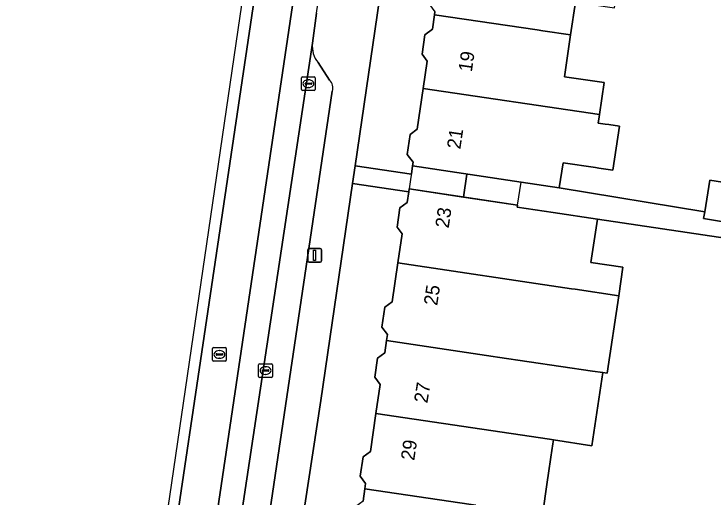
# Model space of a CAD drawing. Extents: x 162250 to 162661, y 380743 to 381606.
# Drawn here: x 162321.1 to 162372.1, y 381456.7 to 381491.9 of the extents above; entities that cross this region are included whole.
import ezdxf

# ---------------------------------------------------------------- set-up
doc = ezdxf.new("R2010")
doc.units = 0
for name, color, linetype in [('IMGEO_Erf', 7, 'Continuous'), ('IMGEO_Kolk', 7, 'Continuous'), ('IMGEO_Lichtmast', 7, 'Continuous'), ('IMGEO_Pand', 7, 'Continuous'), ('IMGEO_Pand_nummerreeks', 7, 'Continuous'), ('IMGEO_Pand_overbouw', 7, 'Continuous'), ('IMGEO_Parkeervlak_open', 7, 'Continuous'), ('IMGEO_Rijbaan_lokaal_gesloten', 7, 'Continuous'), ('IMGEO_Rijbaan_lokaal_open', 7, 'Continuous'), ('IMGEO_Rioolput', 7, 'Continuous'), ('IMGEO_Voetpad_open', 7, 'Continuous')]:
    doc.layers.add(name, color=color, linetype=linetype)

msp = doc.modelspace()

# ---------------------------------------------------------------- linework, layer by layer
at = {"layer": 'IMGEO_Erf'}
for points in [[(162350.479, 381511.856), (162345.951, 381480.835), (162350.053, 381480.236), (162350.14, 381480.824), (162350.181, 381481.098), (162349.756, 381481.671), (162349.971, 381483.126), (162350.479, 381483.503), (162350.917, 381486.472), (162351.212, 381488.47), (162350.831, 381488.985), (162351.039, 381490.395), (162351.588, 381490.803), (162351.745, 381491.861), (162351.775, 381492.066)], [(162362.026, 381492.776), (162361.675, 381490.4), (162361.223, 381487.338), (162364.119, 381486.91), (162363.774, 381484.579), (162363.749, 381484.41), (162363.682, 381483.956), (162364.196, 381483.88), (162364.47, 381483.84), (162365.232, 381483.727), (162364.759, 381480.521), (162363.723, 381480.674), (162363.485, 381480.709), (162361.12, 381481.058), (162360.85, 381479.23), (162371.463, 381477.475), (162371.846, 381479.794), (162373.535, 381479.514)], [(162346.527, 381456.37), (162346.659, 381457.264), (162346.715, 381457.644), (162346.317, 381458.18), (162346.526, 381459.596), (162347.063, 381459.995), (162347.473, 381462.769), (162347.784, 381464.873), (162347.385, 381465.411), (162347.591, 381466.808), (162348.108, 381467.191), (162348.239, 381468.079), (162348.304, 381468.521), (162347.901, 381469.063), (162348.116, 381470.521), (162348.649, 381470.917), (162349.066, 381473.745), (162349.379, 381475.863), (162349.009, 381476.362), (162349.217, 381477.766), (162349.747, 381478.16), (162349.862, 381478.942), (162345.762, 381479.541), (162343.449, 381463.697), (162339.996, 381441.104)], [(162380.817, 381474.394), (162363.627, 381476.946), (162363.159, 381473.777), (162365.493, 381473.432), (162365.186, 381471.356), (162364.349, 381465.692), (162364.015, 381465.741), (162363.235, 381460.401), (162360.43, 381460.845), (162360.387, 381460.555), (162360.241, 381459.568), (162360.071, 381458.414), (162359.973, 381457.75), (162359.618, 381455.343)]]:
    msp.add_lwpolyline(points, dxfattribs=at)
at = {"layer": 'IMGEO_Kolk'}
for p, q in [((162342.039, 381486.404), (162342.039, 381487.256)), ((162342.114, 381487.33), (162342.966, 381487.33)), ((162342.527, 381487.11), (162342.552, 381487.11)), ((162343.04, 381487.256), (162343.04, 381486.404)), ((162342.298, 381486.824), (162342.298, 381486.836)), ((162342.736, 381486.787), (162342.338, 381486.787)), ((162342.341, 381486.873), (162342.739, 381486.873)), ((162342.782, 381486.836), (162342.782, 381486.824)), ((162342.966, 381486.33), (162342.114, 381486.33)), ((162342.55, 381486.55), (162342.525, 381486.55)), ((162338.91, 381465.466), (162338.91, 381466.318)), ((162338.985, 381466.392), (162339.837, 381466.392)), ((162339.398, 381466.172), (162339.423, 381466.172)), ((162339.911, 381466.318), (162339.911, 381465.466)), ((162339.169, 381465.886), (162339.169, 381465.898)), ((162339.607, 381465.849), (162339.209, 381465.849)), ((162339.212, 381465.935), (162339.61, 381465.935)), ((162339.421, 381465.612), (162339.396, 381465.612)), ((162339.653, 381465.898), (162339.653, 381465.886)), ((162339.837, 381465.392), (162338.985, 381465.392))]:
    msp.add_line(p, q, dxfattribs=at)
for points in [[(162342.039, 381486.404), (162342.039, 381487.256)], [(162342.114, 381487.33), (162342.966, 381487.33)], [(162343.04, 381487.256), (162343.04, 381486.404)], [(162342.966, 381486.33), (162342.114, 381486.33)], [(162338.91, 381465.466), (162338.91, 381466.318)], [(162338.985, 381466.392), (162339.837, 381466.392)], [(162339.911, 381466.318), (162339.911, 381465.466)], [(162339.837, 381465.392), (162338.985, 381465.392)]]:
    msp.add_lwpolyline(points, dxfattribs=at)
for centre, radius, start, end in [((162342.116, 381487.254), 0.0765, 91.552, 178.448), ((162342.116, 381487.254), 0.0765, 91.552, 178.448), ((162342.964, 381487.254), 0.0765, 1.552, 88.448), ((162342.964, 381487.254), 0.0765, 1.552, 88.448), ((162342.338, 381486.833), 0.0403, 85.8775, 175.7526), ((162342.335, 381486.823), 0.0366, 178.938, 274.7102), ((162342.739, 381486.83), 0.043, 264.8664, 352.4533), ((162342.743, 381486.835), 0.0386, 1.7309, 96.639), ((162342.116, 381486.406), 0.0765, 181.552, 268.448), ((162342.116, 381486.406), 0.0765, 181.552, 268.448), ((162342.964, 381486.406), 0.0765, 271.552, 358.448), ((162342.964, 381486.406), 0.0765, 271.552, 358.448), ((162338.987, 381466.316), 0.0765, 91.552, 178.448), ((162338.987, 381466.316), 0.0765, 91.552, 178.448), ((162339.835, 381466.316), 0.0765, 1.552, 88.448), ((162339.835, 381466.316), 0.0765, 1.552, 88.448), ((162339.209, 381465.895), 0.0403, 85.8775, 175.7526), ((162339.206, 381465.885), 0.0366, 178.938, 274.7102), ((162339.61, 381465.892), 0.043, 264.8664, 352.4533), ((162339.614, 381465.897), 0.0386, 1.7309, 96.639), ((162338.987, 381465.468), 0.0765, 181.552, 268.448), ((162338.987, 381465.468), 0.0765, 181.552, 268.448), ((162339.835, 381465.468), 0.0765, 271.552, 358.448), ((162339.835, 381465.468), 0.0765, 271.552, 358.448)]:
    msp.add_arc(centre, radius, start, end, dxfattribs=at)
for centre, major_axis, ratio, start_param, end_param in [((162342.526, 381486.83), (-0.387, 0.002), 0.722429, 4.712389, 7.853982), ((162342.551, 381486.83), (-0.39, 0.002), 0.717154, 1.570796, 4.712389), ((162339.397, 381465.892), (-0.387, 0.002), 0.722429, 4.712389, 7.853982), ((162339.422, 381465.892), (-0.39, 0.002), 0.717154, 1.570796, 4.712389)]:
    msp.add_ellipse(centre, major_axis=major_axis, ratio=ratio, start_param=start_param, end_param=end_param, dxfattribs=at)
at = {"layer": 'IMGEO_Lichtmast'}
for p, q in [((162342.5, 381473.901), (162342.5, 381474.701)), ((162342.5, 381474.701), (162342.5, 381473.901)), ((162342.6, 381474.801), (162343.39, 381474.801)), ((162343.39, 381474.801), (162342.6, 381474.801)), ((162343.49, 381474.701), (162343.49, 381473.901)), ((162343.49, 381473.901), (162343.49, 381474.701)), ((162343.39, 381473.801), (162342.6, 381473.801)), ((162342.6, 381473.801), (162343.39, 381473.801))]:
    msp.add_line(p, q, dxfattribs=at)
msp.add_lwpolyline([(162342.92, 381474.676), (162343.07, 381474.676), (162343.07, 381473.926), (162342.92, 381473.926), (162342.92, 381474.676)], dxfattribs=at)
for centre, start, end in [((162342.6, 381474.701), 90, 180), ((162342.6, 381474.701), 90, 180), ((162343.39, 381474.701), 0, 90), ((162343.39, 381474.701), 360, 90), ((162342.6, 381473.901), 180, 270), ((162342.6, 381473.901), 180, 270), ((162343.39, 381473.901), 270, 0), ((162343.39, 381473.901), 270, 0)]:
    msp.add_arc(centre, 0.1, start, end, dxfattribs=at)
at = {"layer": 'IMGEO_Pand'}
for points in [[(162365.359, 381495.448), (162352.58, 381497.329), (162352.15, 381494.418), (162351.578, 381493.993), (162351.373, 381492.607), (162351.775, 381492.066), (162351.745, 381491.861), (162359.234, 381490.759), (162359.656, 381490.697), (162361.675, 381490.4), (162362.026, 381492.776), (162364.878, 381492.354), (162365.285, 381495.112)], [(162361.675, 381490.4), (162359.656, 381490.697), (162359.234, 381490.759), (162351.745, 381491.861), (162351.588, 381490.803), (162351.039, 381490.395), (162350.831, 381488.985), (162351.212, 381488.47), (162350.917, 381486.472), (162363.774, 381484.579), (162364.119, 381486.91), (162361.223, 381487.338)], [(162363.774, 381484.579), (162350.917, 381486.472), (162350.479, 381483.503), (162349.971, 381483.126), (162349.756, 381481.671), (162350.181, 381481.098), (162350.14, 381480.824), (162358.059, 381479.643), (162360.85, 381479.23), (162361.12, 381481.058), (162363.485, 381480.709), (162363.723, 381480.674), (162364.759, 381480.521), (162365.232, 381483.727), (162364.47, 381483.84), (162364.196, 381483.88), (162363.682, 381483.956), (162363.749, 381484.41)], [(162380.661, 381482.027), (162380.272, 381482.086), (162374.071, 381483.031), (162373.535, 381479.514), (162371.846, 381479.794), (162371.463, 381477.475), (162371.382, 381476.988), (162383.287, 381475.019)], [(162363.627, 381476.946), (162360.4, 381477.422), (162357.786, 381477.808), (162357.81, 381477.969), (162349.892, 381479.144), (162349.862, 381478.942), (162349.747, 381478.16), (162349.217, 381477.766), (162349.009, 381476.362), (162349.379, 381475.863), (162349.066, 381473.745), (162361.75, 381471.865), (162362.007, 381471.825), (162365.186, 381471.356), (162365.493, 381473.432), (162363.159, 381473.777)], [(162365.186, 381471.356), (162362.007, 381471.825), (162361.75, 381471.865), (162349.066, 381473.745), (162348.649, 381470.917), (162348.116, 381470.521), (162347.901, 381469.063), (162348.304, 381468.521), (162348.239, 381468.079), (162356.028, 381466.925), (162356.35, 381466.875), (162363.273, 381465.851), (162364.015, 381465.741), (162364.349, 381465.692)], [(162364.015, 381465.741), (162363.273, 381465.851), (162356.35, 381466.875), (162356.028, 381466.925), (162348.239, 381468.079), (162348.108, 381467.191), (162347.591, 381466.808), (162347.385, 381465.411), (162347.784, 381464.873), (162347.473, 381462.769), (162360.125, 381460.893), (162360.43, 381460.845), (162363.235, 381460.401)], [(162360.43, 381460.845), (162360.125, 381460.893), (162347.473, 381462.769), (162347.063, 381459.995), (162346.526, 381459.596), (162346.317, 381458.18), (162346.715, 381457.644), (162346.659, 381457.264), (162354.425, 381456.113), (162354.764, 381456.059), (162359.618, 381455.343), (162359.973, 381457.75), (162360.071, 381458.414), (162360.241, 381459.568), (162360.387, 381460.555)], [(162354.764, 381456.059), (162354.425, 381456.113), (162346.659, 381457.264), (162346.527, 381456.37), (162345.995, 381455.975), (162345.79, 381454.589), (162346.187, 381454.053), (162345.843, 381451.723), (162358.486, 381449.849), (162358.586, 381449.833), (162358.979, 381452.485), (162354.337, 381453.17)]]:
    msp.add_lwpolyline(points, close=True, dxfattribs=at)
at = {"layer": 'IMGEO_Pand_overbouw'}
for points in [[(162354.103, 381480.233), (162350.14, 381480.824), (162349.892, 381479.144), (162353.853, 381478.556)], [(162358.059, 381479.643), (162354.103, 381480.233), (162353.853, 381478.556), (162357.81, 381477.969)]]:
    msp.add_lwpolyline(points, close=True, dxfattribs=at)
at = {"layer": 'IMGEO_Parkeervlak_open'}
for points in [[(162342.842, 381489.774), (162335.989, 381444.267)], [(162344.087, 381487.082), (162343.252, 381488.365)], [(162338.423, 381446.747), (162344.286, 381486.281)]]:
    msp.add_lwpolyline(points, dxfattribs=at)
for centre, radius, start, end in [((162344.616, 381489.526), 1.792, 172.0475, 220.401), ((162343.604, 381486.537), 0.728, 339.4414, 48.4627)]:
    msp.add_arc(centre, radius, start, end, dxfattribs=at)
at = {"layer": 'IMGEO_Rijbaan_lokaal_gesloten'}
for points in [[(162321.057, 381379.295), (162321.057, 381379.295), (162321.673, 381379.215), (162345.986, 381542.729), (162344.886, 381542.888), (162337.941, 381494.596)], [(162342.842, 381489.774), (162343.13, 381491.968), (162349.998, 381538.218), (162350.562, 381542.047), (162348.846, 381542.303), (162344.03, 381510.414), (162324.497, 381378.848), (162326.277, 381378.617), (162326.988, 381383.502), (162328.79, 381395.572), (162328.878, 381396.23), (162335.68, 381441.768), (162335.989, 381444.267)]]:
    msp.add_lwpolyline(points, close=True, dxfattribs=at)
at = {"layer": 'IMGEO_Rijbaan_lokaal_open'}
msp.add_lwpolyline([(162321.673, 381379.215), (162324.497, 381378.848), (162344.03, 381510.414), (162348.846, 381542.303), (162345.986, 381542.729)], close=True, dxfattribs=at)
at = {"layer": 'IMGEO_Rioolput'}
for p, q in [((162335.549, 381466.642), (162335.549, 381467.494)), ((162335.624, 381467.568), (162336.476, 381467.568)), ((162336.037, 381467.348), (162336.062, 381467.348)), ((162336.55, 381467.494), (162336.55, 381466.642)), ((162335.808, 381467.062), (162335.808, 381467.074)), ((162336.246, 381467.025), (162335.848, 381467.025)), ((162335.851, 381467.111), (162336.249, 381467.111)), ((162336.06, 381466.788), (162336.035, 381466.788)), ((162336.292, 381467.074), (162336.292, 381467.062)), ((162336.476, 381466.568), (162335.624, 381466.568))]:
    msp.add_line(p, q, dxfattribs=at)
for points in [[(162335.549, 381466.642), (162335.549, 381467.494)], [(162335.624, 381467.568), (162336.476, 381467.568)], [(162336.55, 381467.494), (162336.55, 381466.642)], [(162336.476, 381466.568), (162335.624, 381466.568)]]:
    msp.add_lwpolyline(points, dxfattribs=at)
for centre, radius, start, end in [((162335.626, 381467.492), 0.0765, 91.552, 178.448), ((162335.626, 381467.492), 0.0765, 91.552, 178.448), ((162336.474, 381467.492), 0.0765, 1.552, 88.448), ((162336.474, 381467.492), 0.0765, 1.552, 88.448), ((162335.626, 381466.644), 0.0765, 181.552, 268.448), ((162335.626, 381466.644), 0.0765, 181.552, 268.448), ((162335.848, 381467.071), 0.0403, 85.8775, 175.7526), ((162335.845, 381467.061), 0.0366, 178.938, 274.7102), ((162336.249, 381467.068), 0.043, 264.8664, 352.4533), ((162336.253, 381467.073), 0.0386, 1.7309, 96.639), ((162336.474, 381466.644), 0.0765, 271.552, 358.448), ((162336.474, 381466.644), 0.0765, 271.552, 358.448)]:
    msp.add_arc(centre, radius, start, end, dxfattribs=at)
for centre, major_axis, ratio, start_param, end_param in [((162336.036, 381467.068), (-0.387, 0.002), 0.722429, 4.712389, 7.853982), ((162336.061, 381467.068), (-0.39, 0.002), 0.717154, 1.570796, 4.712389)]:
    msp.add_ellipse(centre, major_axis=major_axis, ratio=ratio, start_param=start_param, end_param=end_param, dxfattribs=at)
at = {"layer": 'IMGEO_Voetpad_open'}
for points in [[(162331.099, 381370.386), (162331.101, 381374.491), (162330.281, 381375.735), (162332.068, 381387.938), (162332.211, 381387.945), (162334.576, 381404.093), (162334.728, 381405.133), (162338.89, 381433.553), (162339.214, 381435.764), (162339.996, 381441.104), (162343.449, 381463.697), (162345.762, 381479.541), (162345.951, 381480.835), (162350.479, 381511.856), (162350.791, 381513.94), (162350.929, 381514.861), (162358.055, 381562.41), (162359.403, 381573.306), (162359.448, 381578.123), (162362.669, 381579.584), (162363.286, 381580.314), (162361.6, 381584.081), (162363.369, 381585.251), (162370.283, 381588.375)], [(162343.13, 381491.968), (162342.842, 381489.774)], [(162343.252, 381488.365), (162344.087, 381487.082)], [(162344.286, 381486.281), (162338.423, 381446.747)], [(162383.287, 381475.019), (162371.382, 381476.988), (162371.463, 381477.475), (162360.85, 381479.23), (162358.059, 381479.643), (162350.14, 381480.824), (162350.053, 381480.236), (162345.951, 381480.835), (162345.762, 381479.541), (162349.862, 381478.942), (162349.892, 381479.144), (162357.81, 381477.969), (162357.786, 381477.808), (162360.4, 381477.422), (162363.627, 381476.946), (162380.817, 381474.394)]]:
    msp.add_lwpolyline(points, dxfattribs=at)
for centre, radius, start, end in [((162344.616, 381489.526), 1.792, 172.0475, 220.401), ((162343.604, 381486.537), 0.728, 339.4414, 48.4627)]:
    msp.add_arc(centre, radius, start, end, dxfattribs=at)

# ---------------------------------------------------------------- texts
at = {"layer": 'IMGEO_Pand_nummerreeks'}
for s, rotation, p in [('19', 81.5777, (162354.462, 381487.642)), ('21', 81.5777, (162353.628, 381482.012)), ('23', 81.5777, (162352.775, 381476.247)), ('25', 81.5777, (162351.938, 381470.594)), ('27', 80.999, (162351.222, 381463.472)), ('29', 81.5777, (162350.263, 381459.289))]:
    msp.add_text(s, height=1, rotation=rotation, dxfattribs=at).set_placement(p)

doc.saveas('drawing.dxf')
